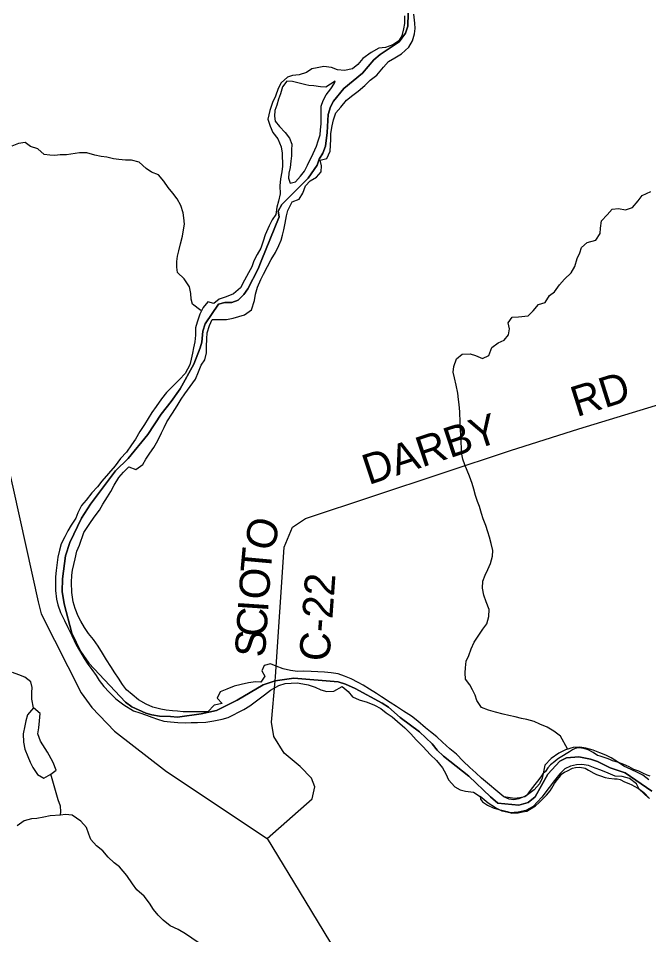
# Model space of a CAD drawing. Extents: x 1643459 to 2064572, y 425441 to 780708.
# Drawn here: x 1783780 to 1790021, y 636662 to 645736 of the extents above; entities that cross this region are included whole.
import ezdxf

# ---------------------------------------------------------------- set-up
doc = ezdxf.new("R2010")
doc.units = 0
for name, color, linetype in [('GM_X_City_Street', 7, 'Continuous'), ('GM_X_Minor_Lake', 7, 'Continuous'), ('GM_X_Section_Text', 7, 'Continuous'), ('GM_X_Township_Subdivision_Text', 7, 'Continuous'), ('GM_X_Unincorporated_Text', 7, 'Continuous'), ('GM_X_US_Route', 7, 'Continuous')]:
    doc.layers.add(name, color=color, linetype=linetype)

msp = doc.modelspace()

# ---------------------------------------------------------------- linework, layer by layer
at = {"layer": 'GM_X_City_Street'}
for points in [[(1787639.4, 645787.8), (1787636.8, 645659.6), (1787612.5, 645587.7), (1787550.1, 645501.9), (1787361.4, 645378.6), (1787301.1, 645324.9), (1787188.4, 645193.3), (1787001.6, 645042), (1786901, 644916.3), (1786870.7, 644858.4), (1786848.4, 644784.4), (1786839.6, 644606.3), (1786823, 644470.2), (1786796.7, 644402.3), (1786758.4, 644340.4), (1786740.1, 644282.4), (1786649.5, 644152.7), (1786390.1, 643891.7), (1786353.8, 643825.7), (1786361.6, 643771.7), (1786185.5, 643330), (1786155.2, 643256.1), (1786052.2, 643056.4), (1786011.9, 643000.5), (1785957.6, 642944.7), (1785893.5, 642923), (1785825.4, 642923.3), (1785763.3, 642905.6), (1785630.3, 642710), (1785606, 642638), (1785595.5, 642530), (1785581.3, 642472), (1785518.5, 642312.1), (1785383.4, 642068.5), (1785294.7, 641940.7), (1785194.1, 641815.1), (1785063.1, 641613.5), (1784867.9, 641376.2), (1784743.3, 641254.6), (1784495.6, 640925.4), (1784405, 640787.7), (1784289.8, 640544), (1784247.2, 640412.1), (1784218.2, 640186), (1784213.7, 640059.8), (1784233.1, 639937.6), (1784310, 639648.9), (1784397.3, 639470.3), (1784476.8, 639351.8), (1784841.5, 638963.7), (1784905.4, 638919.3), (1785041.2, 638856.6), (1785103.2, 638838.3), (1785177.2, 638825.9), (1785287.3, 638821.4), (1785357.3, 638817.1), (1785589.7, 638848), (1785742, 638883.3), (1785948.6, 638984.4), (1786203.5, 639135.4), (1786322.8, 639176.9), (1786508.1, 639202), (1786948.3, 639165.9), (1787020.3, 639143.5), (1787114.2, 639099), (1787383.8, 638955.6), (1787445.7, 638915.2), (1787561.3, 638812.6), (1787750.9, 638669.5), (1787876.5, 638552.8), (1787928.3, 638488.5), (1787990.1, 638430.1), (1788241.5, 638230.7), (1788454.7, 638025.7), (1788526.7, 637963.3), (1788736.3, 637945.9), (1788829.5, 637969.2), (1788897.1, 638027.5), (1789024.3, 638253), (1789140.9, 638380.6), (1789209.1, 638414.3), (1789329.3, 638421.8), (1789445.3, 638401.2), (1789513.3, 638376.8), (1789641.1, 638314.2), (1789787, 638265.4), (1790052.5, 638081.9)], [(1790052.5, 638081.9), (1789787, 638265.4), (1789641.1, 638314.2), (1789513.3, 638376.8), (1789445.3, 638401.2), (1789329.3, 638421.8), (1789209.1, 638414.3), (1789140.9, 638380.6), (1789024.3, 638253), (1788897.1, 638027.5), (1788829.5, 637969.2), (1788736.3, 637945.9), (1788526.7, 637963.3), (1788454.7, 638025.7), (1788241.5, 638230.7), (1787990.1, 638430.1), (1787928.3, 638488.5), (1787876.5, 638552.8), (1787750.9, 638669.5), (1787561.3, 638812.6), (1787445.7, 638915.2), (1787383.8, 638955.6), (1787114.2, 639099), (1787020.3, 639143.5), (1786948.3, 639165.9), (1786508.1, 639202), (1786322.8, 639176.9), (1786203.5, 639135.4), (1785948.6, 638984.4), (1785742, 638883.3), (1785589.7, 638848), (1785357.3, 638817.1), (1785287.3, 638821.4), (1785177.2, 638825.9), (1785103.2, 638838.3), (1785041.2, 638856.6), (1784905.4, 638919.3), (1784841.5, 638963.7), (1784476.8, 639351.8), (1784397.3, 639470.3), (1784310, 639648.9), (1784233.1, 639937.6), (1784213.7, 640059.8), (1784218.2, 640186), (1784247.2, 640412.1), (1784289.8, 640544), (1784405, 640787.7), (1784495.6, 640925.4), (1784743.3, 641254.6), (1784867.9, 641376.2), (1785063.1, 641613.5), (1785194.1, 641815.1), (1785294.7, 641940.7), (1785383.4, 642068.5), (1785518.5, 642312.1), (1785581.3, 642472), (1785595.5, 642530), (1785606, 642638), (1785630.3, 642710), (1785763.3, 642905.6), (1785825.4, 642923.3), (1785893.5, 642923), (1785957.6, 642944.7), (1786011.9, 643000.5), (1786052.2, 643056.4), (1786155.2, 643256.1), (1786185.5, 643330), (1786361.6, 643771.7), (1786353.8, 643825.7), (1786390.1, 643891.7), (1786649.5, 644152.7), (1786740.1, 644282.4), (1786758.4, 644340.4), (1786796.7, 644402.3), (1786823, 644470.2), (1786839.6, 644606.3), (1786848.4, 644784.4), (1786870.7, 644858.4), (1786901, 644916.3), (1787001.6, 645042), (1787188.4, 645193.3), (1787301.1, 645324.9), (1787361.4, 645378.6), (1787550.1, 645501.9), (1787612.5, 645587.7), (1787636.8, 645659.6), (1787639.4, 645787.8)]]:
    msp.add_lwpolyline(points, dxfattribs=at)
at = {"layer": 'GM_X_Minor_Lake'}
for points in [[(1782846.3, 646042.9), (1782774.4, 645726.6), (1782766.5, 645634.5), (1782782.6, 645526.4), (1782808.6, 645418.3), (1783041.1, 644869.8), (1783105.2, 644737.6), (1783143.3, 644673.5), (1783173.4, 644541.4), (1783191.5, 644389.3), (1783193.6, 644259.2), (1783195.7, 644117.1), (1783133.8, 643822.8), (1783127.9, 643730.8), (1783139.9, 643664.7), (1783731.8, 641062.2), (1783976.6, 639959.2), (1784006.8, 639839.1), (1784401.5, 639056.2), (1784509.6, 638910.1), (1784731.9, 638675.8), (1785248.4, 638277.2), (1786244, 637615.6)], [(1786325.6, 639216.8), (1786413.6, 640500.7), (1786495.5, 640696.8), (1786623.6, 640782.8), (1788654.4, 641456.2), (1789329.3, 641671.4), (1790088.4, 641902.5), (1791802.6, 642409.6), (1793012.4, 642762.7), (1794109.5, 643083.7), (1794240, 643107.3), (1799562.9, 643046.7), (1799682, 642973.1)], [(1786244, 637615.6), (1786689.2, 638007.9), (1786716.8, 638125.2), (1786681.6, 638213.1), (1786571.1, 638328.7), (1786410.9, 638458.9), (1786310.7, 638623.1), (1786286.7, 638765.3), (1786322.8, 639176.9), (1786325.6, 639216.8)], [(1786244, 637615.6), (1786617.9, 637001), (1786872.1, 636580.6), (1787109.9, 636098), (1787315.9, 635641.7), (1787403.1, 635466.7), (1788112.1, 633900.7), (1788234.8, 633607.3), (1788278.3, 633506.8), (1788305.6, 633358.2), (1788432.3, 632153.1), (1788432.3, 632075.2), (1788401.8, 632021.9), (1788081.2, 631718), (1787834.4, 631484), (1787451.9, 631038.5), (1787348.6, 630829.6), (1787339.2, 630801.5)]]:
    msp.add_lwpolyline(points, dxfattribs=at)
at = {"layer": 'GM_X_Township_Subdivision_Text'}
for points in [[(1783932, 638907.2), (1783871.6, 638837.4), (1783855.4, 638779.5), (1783843.1, 638729.5), (1783828.8, 638651.4), (1783832.4, 638567.3), (1783844.2, 638499.2), (1783875.9, 638427), (1783897.6, 638370.8), (1783923.4, 638316.6), (1783971.2, 638248.3), (1784033.1, 638212), (1784103.3, 638251.7), (1784153.6, 638291.5), (1784123.8, 638365.7), (1784086.1, 638440), (1784068.4, 638470.1)], [(1784068.4, 638470.1), (1784000.6, 638578.5), (1783974.9, 638650.8), (1783983.2, 638708.8), (1783991.5, 638778.8), (1783995.8, 638852.9), (1783932, 638907.2)]]:
    msp.add_lwpolyline(points, dxfattribs=at)
at = {"layer": 'GM_X_Unincorporated_Text'}
for points in [[(1787602.8, 645761.2), (1787604.5, 645685.1), (1787594.3, 645631.1), (1787575.9, 645563.1), (1787543.7, 645509.2), (1787487.5, 645473.5), (1787415.3, 645447.8), (1787351.2, 645440.1), (1787275, 645398.4), (1787190.6, 645336.7), (1787140.3, 645278.9), (1787090.1, 645235.1), (1787009.9, 645219.4), (1786939.9, 645225.8), (1786879.9, 645248.1), (1786805.9, 645258.5), (1786739.8, 645246.8), (1786687.7, 645237), (1786633.5, 645199.2), (1786559.3, 645175.5), (1786495.3, 645169.8), (1786445.1, 645152), (1786382.8, 645096.3), (1786352.6, 645040.4), (1786326.2, 644966.4), (1786297.9, 644902.5), (1786271.6, 644822.5), (1786251.2, 644738.5), (1786272.9, 644668.3), (1786298.6, 644604.2)], [(1786866.4, 644419.3), (1786872.6, 644477.3), (1786874.9, 644539.3), (1786875.1, 644595.4), (1786887.5, 644671.4), (1786899.7, 644731.4), (1786924.1, 644799.4), (1786972.3, 644855.2), (1787028.7, 644925), (1787093, 644976.8), (1787145.2, 645014.6), (1787209.5, 645070.3), (1787263.8, 645122.1), (1787330, 645173.9), (1787396.4, 645253.7), (1787444.7, 645309.5), (1787506.9, 645345.2), (1787573.2, 645382.9), (1787645.5, 645450.7), (1787681.8, 645512.6), (1787702.1, 645582.5), (1787708.4, 645636.6), (1787706.6, 645688.6), (1787697, 645776.8)], [(1786625.2, 645077.2), (1786495.4, 645110.7), (1786439.4, 645112.8), (1786397.3, 645056.7), (1786375.3, 644988.6), (1786355.3, 644934.6), (1786339.3, 644876.5), (1786321.3, 644824.5), (1786317.3, 644768.4), (1786323.3, 644718.4), (1786365.3, 644666.3), (1786423.4, 644604.2), (1786465.4, 644548.2), (1786487.4, 644490.2), (1786483.4, 644430.1), (1786483.4, 644374), (1786479.4, 644320), (1786471.4, 644257.9), (1786459.4, 644203.9), (1786455.4, 644153.8), (1786471.4, 644103.8), (1786523.4, 644117.8), (1786575.5, 644173.8), (1786613.5, 644223.9), (1786643.5, 644281.9), (1786699.6, 644398.1), (1786731.6, 644470.1), (1786749.6, 644522.2), (1786767.6, 644582.2), (1786771.6, 644632.3), (1786779.6, 644690.3), (1786779.6, 644748.4), (1786777.6, 644798.4), (1786777.6, 644866.5), (1786797.6, 644922.6), (1786829.6, 644978.6), (1786875.7, 645038.7), (1786909.7, 645092.7), (1786915.7, 645112.8)], [(1786915.7, 645112.8), (1786825.6, 645054.7), (1786771.6, 645056.7), (1786705.5, 645066.7), (1786655.5, 645070.7), (1786625.2, 645077.2)], [(1786298.6, 644604.2), (1786350.4, 644541.8), (1786382.1, 644463.6), (1786393.9, 644401.5), (1786395.3, 644271.3), (1786389.1, 644215.3), (1786374.7, 644145.3), (1786368.4, 644077.2), (1786374.1, 643999.2), (1786357.8, 643927.1), (1786339.5, 643867.2), (1786329.2, 643795.1), (1786294.9, 643741.2), (1786264.6, 643681.3), (1786224.2, 643591.4), (1786205.9, 643529.4), (1786181.6, 643459.5), (1786145.3, 643397.6), (1786111, 643335.7), (1786090.7, 643275.7), (1786060.5, 643215.8), (1786020.1, 643143.9), (1785979.8, 643068), (1785911.4, 643006.3), (1785837.2, 642976.6), (1785767.1, 642954.9), (1785716.8, 642911.1), (1785654.9, 642929.4), (1785610.6, 642871.5), (1785578.3, 642807.6), (1785551.9, 642725.7), (1785535.6, 642671.7), (1785533.3, 642597.6), (1785527, 642531.6), (1785514.8, 642473.6), (1785504.5, 642421.6), (1785490.3, 642361.6), (1785478, 642303.6), (1785431.6, 642219.7), (1785375.3, 642159.9), (1785306.9, 642090.1), (1785246.6, 642030.4), (1785196.3, 641968.5), (1785143.9, 641890.7), (1785101.6, 641832.8), (1785065.4, 641774.9), (1785029.1, 641715.1), (1784984.7, 641643.2), (1784940.4, 641569.3), (1784900.1, 641511.4), (1784849.7, 641439.6), (1784791.4, 641375.8), (1784739, 641306), (1784674.7, 641230.2), (1784606.3, 641152.5), (1784564, 641096.6), (1784507.7, 641036.8), (1784451.3, 640965), (1784407, 640911.2), (1784370.7, 640839.2), (1784348.4, 640785.3), (1784304.1, 640717.4), (1784271.8, 640661.5), (1784239.6, 640601.6), (1784203.2, 640533.7), (1784186.9, 640469.7), (1784170.6, 640401.7), (1784160.3, 640321.7), (1784154.1, 640269.7), (1784147.8, 640205.6), (1784147.5, 640135.5), (1784149.2, 640071.5), (1784158.8, 639985.3), (1784170.6, 639929.2), (1784198.3, 639853), (1784238, 639772.7), (1784271.7, 639702.5), (1784309.4, 639624.2), (1784353.1, 639531.9), (1784384.8, 639475.7), (1784432.5, 639395.4), (1784468.3, 639339.2), (1784508.1, 639286.9), (1784549.9, 639228.7), (1784581.8, 639178.4), (1784627.5, 639118.2), (1784679.4, 639063.8), (1784745.1, 638997.5), (1784824.9, 638937), (1784920.8, 638878.5), (1784982.7, 638858.2), (1785048.7, 638835.8), (1785100.7, 638815.6), (1785158.6, 638795.3), (1785220.6, 638777), (1785286.6, 638768.7), (1785358.7, 638764.3), (1785438.7, 638759.9), (1785492.8, 638761.7), (1785554.8, 638761.4), (1785636.9, 638765)], [(1785719.7, 638934.8), (1785655.4, 638869), (1785411.2, 638870.2), (1785357.2, 638874.4), (1785307.1, 638878.7), (1785245.1, 638885), (1785191.1, 638895.2), (1785113.1, 638915.6), (1785045.2, 638946), (1784969.3, 638986.4), (1784907.5, 639038.7), (1784851.6, 639087.1), (1784811.8, 639139.3), (1784772, 639201.5), (1784736.2, 639253.8), (1784696.4, 639316), (1784654.7, 639384.3), (1784614.9, 639448.6), (1784571.2, 639518.9), (1784523.4, 639585.2), (1784473.7, 639645.5), (1784435.9, 639703.7), (1784400.1, 639765.9), (1784374.3, 639816.1), (1784342.6, 639890.3), (1784322.9, 639956.5), (1784311.3, 640050.7), (1784305.7, 640148.8), (1784310, 640220.9), (1784316.2, 640272.9), (1784328.5, 640328.9), (1784342.7, 640384.9), (1784359.1, 640458.9), (1784385.3, 640518.8), (1784427.9, 640644.8), (1784500.4, 640752.5), (1784542.7, 640808.4), (1784583, 640866.3), (1784617.3, 640924.2), (1784663.7, 640998), (1784695.9, 641051.9), (1784730.2, 641111.8), (1784776.6, 641187.7), (1784822.8, 641241.5), (1784875.1, 641293.3), (1784945.1, 641269), (1785013.3, 641316.7), (1785043.6, 641370.6), (1785083.9, 641430.5), (1785122.2, 641486.4), (1785160.5, 641554.3), (1785196.9, 641630.2), (1785223.1, 641684.1), (1785249.4, 641740), (1785307.8, 641825.9), (1785354.1, 641897.7), (1785392.5, 641965.6), (1785428.7, 642017.5), (1785483.1, 642089.3), (1785533.5, 642163.2), (1785563.8, 642235.1), (1785592.1, 642301), (1785628.4, 642354.9), (1785642.7, 642424.9), (1785642.9, 642485), (1785647.3, 642561), (1785649.5, 642623.1), (1785671.9, 642693.1), (1785700.2, 642755), (1785764.2, 642754.7), (1785842.3, 642754.3), (1785906.4, 642766), (1785964.5, 642783.8), (1786020.6, 642801.5), (1786088.9, 642849.2), (1786117.3, 642941.2), (1786129.6, 643005.2), (1786149.9, 643075.2), (1786182.3, 643149.1), (1786206.5, 643203.1), (1786246.9, 643277), (1786285.2, 643346.9), (1786325.6, 643418.7), (1786357.9, 643486.7), (1786382.1, 643538.6), (1786394.4, 643588.6), (1786410.6, 643642.6), (1786422.9, 643706.6), (1786435.2, 643780.6), (1786449.5, 643834.6), (1786491.9, 643920.5), (1786560.1, 643944.2), (1786598.4, 644006.1), (1786622.7, 644076), (1786670.9, 644127.9), (1786733.2, 644163.6), (1786779.4, 644217.5), (1786781.7, 644275.5), (1786767.9, 644331.6), (1786834, 644347.3), (1786866.4, 644419.3)], [(1788587.6, 638028), (1788365.1, 638213.4), (1788311.2, 638263.7), (1788251.4, 638316), (1788185.6, 638380.4), (1788119.9, 638448.8), (1788054, 638503.2), (1787980.2, 638567.6), (1787922.4, 638619.9), (1787862.6, 638670.3), (1787810.7, 638710.6), (1787736.9, 638777), (1787673.1, 638825.3), (1787595.2, 638875.8), (1787525.3, 638922.2), (1787461.5, 638960.5), (1787377.6, 639017), (1787325.7, 639049.2), (1787257.8, 639093.6), (1787195.9, 639131.9), (1787144, 639158.2), (1787076.1, 639194.6), (1787008.2, 639222.9), (1786946.2, 639243.3), (1786878.2, 639255.6), (1786812.1, 639261.9), (1786746.1, 639266.2), (1786678.1, 639268.6), (1786608, 639270.9), (1786545.9, 639269.2), (1786475.9, 639279.5), (1786401.9, 639293.9), (1786334, 639322.3), (1786278, 639344.5), (1786213.9, 639328.8), (1786189.6, 639274.9), (1786221.4, 639222.7), (1786181.1, 639160.8), (1786127.1, 639165.1), (1786059, 639157.4), (1785986.9, 639139.7), (1785918.7, 639122), (1785844.5, 639094.3), (1785778.4, 639066.6), (1785748.1, 639002.7), (1785797.9, 638952.4), (1785719.7, 638934.8)], [(1785636.9, 638765), (1785715.1, 638778.6), (1785797.2, 638796.2), (1785859.4, 638814), (1785911.5, 638839.7), (1785961.7, 638865.5), (1786013.8, 638893.3), (1786074, 638929.1), (1786124.3, 638968.9), (1786218.6, 639036.5), (1786276.9, 639082.3), (1786359.2, 639127.9), (1786423.3, 639147.6), (1786481.4, 639153.4), (1786539.5, 639157.1), (1786595.5, 639146.8), (1786651.5, 639136.5), (1786719.4, 639114.2), (1786775.4, 639087.9), (1786835.4, 639069.6), (1786905.4, 639073.3), (1786985.7, 639118.9), (1787047.5, 639068.6), (1787089.3, 639016.3), (1787155.3, 638988), (1787233.3, 638965.6), (1787307.2, 638933.2), (1787369.1, 638902.9), (1787423, 638858.6), (1787480.9, 638820.3), (1787534.7, 638771.9), (1787608.5, 638711.5), (1787666.3, 638649.2), (1787718.1, 638592.9), (1787787.9, 638520.5), (1787857.6, 638446.1), (1787921.4, 638385.7), (1787981.1, 638315.3), (1788012.9, 638253.1), (1788040.7, 638194.9), (1788102.5, 638126.6), (1788154.4, 638096.3), (1788206.4, 638082), (1788288.4, 638071.6), (1788352.8, 638028.7)], [(1790034.5, 638231.7), (1790006.6, 638242.1), (1789962.8, 638262.7), (1789922.9, 638281.2), (1789875, 638297.8), (1789827.2, 638324.5), (1789797.3, 638336.9), (1789759.4, 638353.4), (1789711.5, 638370), (1789663.6, 638384.6), (1789637.7, 638397), (1789609.7, 638405.3), (1789579.8, 638417.7), (1789539.9, 638430.2), (1789513.9, 638436.6), (1789470.1, 638465.2), (1789422.3, 638491.8), (1789378.4, 638506.4), (1789328.4, 638513), (1789294.3, 638505.4), (1789268, 638491.8), (1789237.8, 638472.1), (1789144.9, 638417.2), (1789118.7, 638401.4), (1789092.4, 638377.8), (1789049.9, 638342.2), (1789021.5, 638312.5), (1788999, 638278.7), (1788972.7, 638255), (1788954.3, 638225.2), (1788921.8, 638183.5), (1788893.3, 638147.8), (1788846.6, 638090.3), (1788814.6, 638045)], [(1788937.8, 637972.2), (1788984, 638016.5), (1789010.3, 638042.2), (1789044.9, 638087.8), (1789061.3, 638113.7), (1789089.8, 638159.4), (1789114.3, 638195.2), (1789136.7, 638222.9), (1789161.1, 638254.7), (1789187.3, 638272.4), (1789217.6, 638286), (1789268, 638311.4), (1789298.1, 638317.1), (1789338.2, 638320.6), (1789392.2, 638309.9), (1789424, 638289.4), (1789477.8, 638260.7), (1789505.7, 638248.4), (1789543.6, 638233.9), (1789589.5, 638219.3), (1789625.5, 638210.8), (1789681.5, 638206.1), (1789707.6, 638205.8), (1789737.6, 638197.4), (1789783.4, 638176.8), (1789825.3, 638160.2), (1789853.2, 638145.8), (1789879.1, 638133.5), (1789918.9, 638111), (1789972.5, 638068.2), (1790029.5, 638009.8)], [(1788352.8, 638028.7), (1788355.5, 638003.3), (1788375.8, 637977.4), (1788424.4, 637943.9), (1788480.8, 637918.5), (1788539.2, 637901.1), (1788579.5, 637891.6), (1788621.7, 637880.1), (1788666.1, 637864.5), (1788730.2, 637869.3), (1788772.2, 637879.9), (1788814.3, 637884.4), (1788856.2, 637911), (1788900.1, 637937.6), (1788937.8, 637972.2)], [(1788814.6, 638045), (1788784.7, 638026.6), (1788736.8, 638005.9), (1788684.7, 637997.2), (1788640.4, 638004.7), (1788587.6, 638028)]]:
    msp.add_lwpolyline(points, dxfattribs=at)
at = {"layer": 'GM_X_US_Route'}
for points in [[(1785588.7, 642841.7), (1785504.6, 642904.1), (1785490.8, 642954.2), (1785489.1, 643010.3), (1785475.3, 643078.4), (1785423.6, 643154.8), (1785357.8, 643219.1), (1785348.1, 643271.2), (1785348.3, 643329.3), (1785356.5, 643379.3), (1785368.8, 643435.3), (1785387.1, 643503.3), (1785405.4, 643579.3), (1785415.7, 643641.3), (1785423.9, 643697.3), (1785418.2, 643759.4), (1785412.4, 643811.5), (1785390.7, 643881.7), (1785353, 643947.9), (1785311.2, 644004.2), (1785265.4, 644060.5), (1785221.6, 644122.8), (1785167.8, 644187.1), (1785097.9, 644213.4), (1785046, 644249.7), (1784976.2, 644310.1), (1784902.2, 644330.5), (1784840.1, 644330.8), (1784774.1, 644337.1), (1784724.1, 644345.4), (1784658.1, 644359.7), (1784602.1, 644368), (1784538.1, 644380.3), (1784460.1, 644404.7), (1784386, 644405), (1784257.8, 644385.6), (1784193.8, 644383.9), (1784141.7, 644378.2), (1784091.7, 644380.4), (1784037.6, 644388.7), (1783971.8, 644443), (1783901.9, 644467.4), (1783848, 644507.7), (1783781.9, 644496), (1783715.7, 644470.3)], [(1789553.9, 643729.7), (1789610.2, 643791.5), (1789658.5, 643845.4), (1789722.6, 643853.1), (1789792.6, 643838.7), (1789860.7, 643862.4), (1789917.1, 643930.2), (1789957.3, 643982.1), (1790041.6, 644021.8)], [(1789219, 638502.1), (1789149.6, 638628.1), (1789083.7, 638678.5), (1789015.8, 638716.8), (1788943.9, 638747.2), (1788885.9, 638771.5), (1788814, 638791.9), (1788762, 638802.2), (1788698, 638818.5), (1788636, 638832.8), (1788582, 638847.1), (1788506, 638865.4), (1788434, 638883.8), (1788366.1, 638910.2), (1788320.3, 638982.4), (1788302.5, 639034.6), (1788276.7, 639086.8), (1788250.9, 639136.9), (1788209.1, 639191.2), (1788203.4, 639253.3), (1788207.6, 639303.3), (1788213.9, 639371.4), (1788242.2, 639427.3), (1788264.5, 639491.3), (1788294.8, 639559.2), (1788339.1, 639629.1), (1788379.4, 639686.9), (1788419.7, 639740.8), (1788440, 639812.8), (1788440.3, 639882.9), (1788412.6, 639957.1), (1788388.9, 640025.3), (1788377.2, 640093.4), (1788379.5, 640163.4), (1788401.7, 640221.4), (1788428, 640279.3), (1788456.3, 640337.3), (1788474.6, 640411.3), (1788478.9, 640465.3), (1788463.1, 640535.5), (1788445.4, 640597.6), (1788427.6, 640649.8), (1788409.9, 640713.9), (1788384.1, 640780.1), (1788366.3, 640832.2), (1788344.6, 640900.4), (1788326.8, 640950.6), (1788307, 641010.7), (1788289.3, 641074.9), (1788273.5, 641131), (1788245.8, 641201.2), (1788224, 641257.4), (1788202.3, 641315.5), (1788182.5, 641371.7), (1788172.7, 641421.8), (1788168.9, 641475.9), (1788165.2, 641542), (1788161.5, 641602), (1788157.7, 641670.1), (1788154, 641734.2), (1788150.5, 641840.4), (1788144.8, 641910.5), (1788139, 641962.5), (1788133.2, 642024.6), (1788115.6, 642104.8), (1788097.9, 642175), (1788084.1, 642231.1), (1788092.3, 642289.1), (1788118.7, 642365.1), (1788174.9, 642408.9), (1788253, 642412.5), (1788305, 642396.2), (1788374.9, 642367.9), (1788439.1, 642397.6), (1788469.5, 642475.5), (1788531.7, 642523.3), (1788591.9, 642549), (1788634.2, 642602.9), (1788644.4, 642660.9), (1788628.7, 642721), (1788671, 642776.9), (1788733, 642780.6), (1788827.2, 642790.2), (1788877.4, 642838), (1788929.7, 642901.8), (1788997.9, 642923.5), (1789038.2, 642991.4), (1789090.4, 643027.2), (1789138.8, 643097), (1789187.1, 643152.9), (1789255.4, 643214.6), (1789291.7, 643278.5), (1789312, 643356.5), (1789340.3, 643414.4), (1789354.6, 643466.4), (1789410.8, 643516.2), (1789497, 643537.8), (1789539.3, 643605.7), (1789543.6, 643657.7), (1789553.9, 643729.7)], [(1783932, 638907.2), (1783914.3, 638993.4), (1783912.6, 639059.5), (1783918.8, 639109.5), (1783903.1, 639165.7), (1783843.2, 639212), (1783785.3, 639234.3), (1783723.3, 639258.6)], [(1790022.5, 638195.5), (1789962.7, 638241.8), (1789910.7, 638268.1), (1789848.8, 638296.4), (1789774.9, 638330.8), (1789711, 638373.2), (1789649.1, 638413.5), (1789597.2, 638439.8), (1789539.2, 638462.1), (1789471.3, 638488.4), (1789399.3, 638508.8), (1789339.3, 638517.1), (1789273.2, 638515.4), (1789199, 638493.8), (1789130.8, 638460), (1789054.5, 638406.3), (1788994.2, 638340.5), (1788979.9, 638274.5), (1788965.6, 638210.5), (1788939.3, 638156.6), (1788887, 638094.8), (1788794.4, 638027.1)], [(1790019.4, 638015.5), (1789926, 638103.9), (1789900.2, 638156), (1789830.4, 638208.4), (1789758.4, 638226.8), (1789690.4, 638233.1), (1789620.4, 638261.5), (1789546.5, 638291.9), (1789490.5, 638312.2), (1789424.6, 638336.5), (1789358.5, 638346.8), (1789306.5, 638343.1), (1789246.4, 638329.3), (1789192.2, 638305.6), (1789141.9, 638253.8), (1789089.6, 638189.9), (1789037.3, 638118.1), (1788963.9, 638025.2)], [(1784198.2, 637846.8), (1784202.5, 637880.9), (1784196.8, 637933.2), (1784173.2, 637997.5), (1784103.3, 638251.7)], [(1788963.9, 638025.2), (1788876.5, 637931.9), (1788804, 637890.1), (1788729.7, 637874.5), (1788647.5, 637866.9), (1788569.4, 637885.4), (1788503.5, 637917.9), (1788431.6, 637964.4), (1788352.8, 638028.7)], [(1788794.4, 638027.1), (1788746.8, 638016.9), (1788692.6, 638009.2), (1788587.6, 638028)], [(1785560.7, 636584.8), (1785437, 636671.8), (1785363.1, 636712.3), (1785283.2, 636748.9), (1785213.4, 636805.5), (1785165.6, 636855.9), (1785117.9, 636910.4), (1785080.2, 636972.8), (1785024.6, 637043.4), (1784952.9, 637106), (1784909.2, 637164.4), (1784855.6, 637249), (1784782, 637333.8), (1784728.2, 637374.2), (1784668.4, 637430.7), (1784616.7, 637491.2), (1784552.9, 637541.8), (1784497.2, 637604.3), (1784477.6, 637658.6), (1784454, 637723), (1784400.3, 637785.5), (1784314.5, 637844.2), (1784248.4, 637850.6), (1784198.2, 637846.8), (1784095.9, 637837.3), (1784033.6, 637825.6), (1783963.4, 637812), (1783911.2, 637808.2), (1783836.9, 637790.6), (1783770.4, 637738.7)]]:
    msp.add_lwpolyline(points, dxfattribs=at)

# ---------------------------------------------------------------- texts
at = {"layer": 'GM_X_Section_Text'}
for s, rotation, p in [('RD', 17.50078, (1789308.9, 641786.8)), ('DARBY', 18.31469, (1787248, 641113.2)), ('O', 73.8039, (1786295.2, 640443.9)), ('T', 84.82031, (1786277.7, 640235.4)), ('O', 86.12122, (1786260, 639973.8)), ('C-22', 85.88963, (1786859, 639362.2)), ('I', 86.12516, (1786251.7, 639850.9)), ('C', 86.12543, (1786235.1, 639605)), ('S', 86.1246, (1786221.4, 639403.1))]:
    msp.add_text(s, height=300, rotation=rotation, dxfattribs=at).set_placement(p)

doc.saveas('drawing.dxf')
